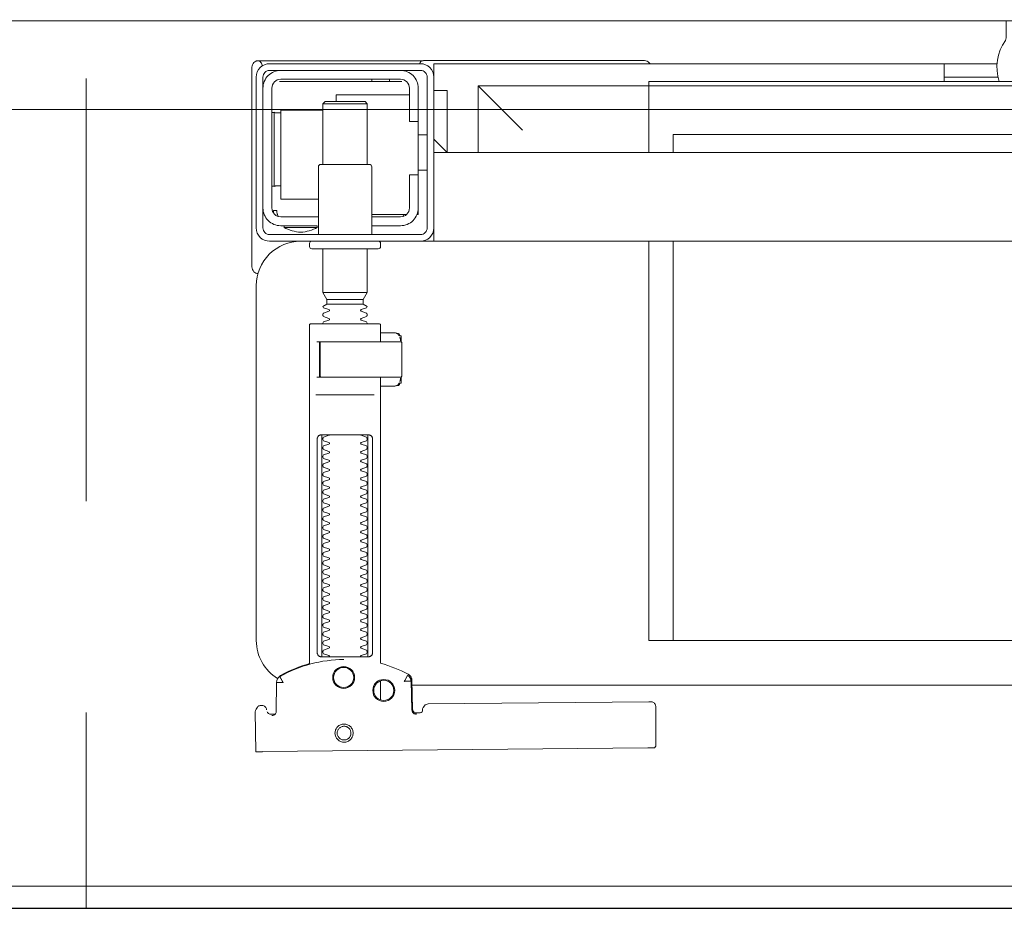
# Model space of a CAD drawing. Header units: millimetres. Extents: x 23192 to 177760, y -399809 to -79279.
# Tile 445 of 656: x 60295 to 60317, y -194641 to -194621. Entities that reach past the tile are written whole.
import ezdxf

# ---------------------------------------------------------------- set-up
doc = ezdxf.new("R2010")
doc.units = ezdxf.units.MM
doc.linetypes.add('DASHDOT', pattern=[25.4, 12.7, -6.35, 0, -6.35])
doc.linetypes.add('HIDDEN2', pattern=[4.7625, 3.175, -1.5875])
doc.layers.get('0').update_dxf_attribs({"lineweight": 0})
for name, color, linetype, lineweight in [('!! 0_ Istn-sciany', 3, 'Continuous', 30), ('!! 0_Osie', 1, 'DASHDOT', 13), ('!! 2 ZABUDOWA GK-MDF', 54, 'Continuous', 13), ('0-osie-liniA', 14, 'DASHDOT', 5)]:
    doc.layers.add(name, color=color, linetype=linetype, lineweight=lineweight)
doc.layers.add('!! 2_WYBURZENIA DO REMONTU', color=7, linetype='Continuous', lineweight=0, true_color=0x4d4d4d, plot=False)
doc.layers.add('!!_@ wypos sanit nd', color=7, linetype='Continuous', lineweight=0, plot=False)

# ---------------------------------------------------------------- blocks, each defined once
blk = doc.blocks.new('A$Cff2eaf8b')
for points in [[(0.19864, 0.08252), (0.11173, 0.08169)], [(0.20013, 0.08252), (0.20025, 0.07353)], [(0.16386, 0.07389), (0.16409, 0.07384), (0.16425, 0.07378), (0.1644, 0.07368), (0.16452, 0.07356), (0.16463, 0.07342), (0.16471, 0.07326), (0.16476, 0.07309), (0.16478, 0.07292), (0.16496, 0.06636), (0.16497, 0.06624), (0.16498, 0.06614), (0.165, 0.06604), (0.16503, 0.06594), (0.16507, 0.06584), (0.16511, 0.06575), (0.16516, 0.06566), (0.16521, 0.06557), (0.16527, 0.06549), (0.16534, 0.0654), (0.16542, 0.06533), (0.1655, 0.06526), (0.16558, 0.06519), (0.16567, 0.06513), (0.16576, 0.06508), (0.16651, 0.0647), (0.16726, 0.06433), (0.16803, 0.06399), (0.16881, 0.06367), (0.1696, 0.06337), (0.17039, 0.06309), (0.17119, 0.06284), (0.172, 0.0626), (0.172, -0.00186)], [(0.1651, 0.06653), (0.16492, 0.07312), (0.1649, 0.07329), (0.16485, 0.07345), (0.16478, 0.07361), (0.16467, 0.07374), (0.16455, 0.07386), (0.16441, 0.07396), (0.16425, 0.07403), (0.16409, 0.07408), (0.16391, 0.07409)], [(0.19757, 0.07355), (0.19749, 0.07368), (0.19738, 0.0738), (0.19726, 0.0739), (0.19713, 0.07399), (0.19698, 0.07405), (0.19683, 0.07408), (0.19667, 0.07409), (0.19577, 0.07408)], [(0.172, 0.07087), (0.172, 0.06656)], [(0.16493, 0.0675), (-0.16477, 0.0675)], [(0.17483, 0.06014), (0.17483, 0.01214)], [(0.18523, 0.01214), (0.18523, 0.06014)], [(-0.11847, -0.0325), (-0.11847, 0.0575), (0.11153, 0.0575), (0.11153, -0.0325)], [(0.10602, 0.0575), (0.10602, -0.0325)], [(0.16811, -0.00015), (0.16776, -0.00056), (0.16776, -0.00022), (0.16779, -0.00011), (0.16786, -0.00004), (0.16797, 0), (0.1681, 0.00001), (0.16822, 0.00001), (0.16841, 0.00003), (0.16887, 0.00014), (0.172, 0.00014)], [(0.16848, 0.00006), (0.16856, 0.00012), (0.16876, 0.00014)], [(0.18662, 0.00214), (0.17345, 0.00214)], [(0.16732, -0.0019), (0.16732, -0.00074), (0.16736, -0.00062), (0.16746, -0.00054), (0.16767, -0.00049)], [(0.16751, -0.00165), (0.16754, -0.00139), (0.16766, -0.00086)], [(0.17371, -0.00186), (0.18481, -0.00186), (0.18637, -0.00186)], [(0.16767, -0.01124), (0.16755, -0.01122), (0.16746, -0.01119), (0.16737, -0.01112), (0.16732, -0.01098), (0.16732, -0.00983)], [(0.16766, -0.01087), (0.16754, -0.01033), (0.16751, -0.01008)], [(0.18558, -0.00986), (0.18637, -0.00986)], [(0.172, -0.01186), (0.16887, -0.01186), (0.16841, -0.01176), (0.16831, -0.01174), (0.16819, -0.01174), (0.16806, -0.01173), (0.16794, -0.01172), (0.16783, -0.01166), (0.16776, -0.01151), (0.16776, -0.01117), (0.16811, -0.01157)], [(0.16876, -0.01186), (0.16866, -0.01186), (0.16848, -0.01178)], [(0.1759, -0.0183), (0.1841, -0.0183)], [(0.1841, -0.01936), (0.1759, -0.01936)], [(0.185, -0.02092), (0.175, -0.02092)], [(0.19962, -0.02522), (0.19976, -0.02523), (0.19987, -0.02526), (0.20001, -0.0253)], [(0.20099, -0.02671), (0.20099, -0.0717)], [(-0.16, -0.0355), (-0.16, -0.0325), (0.16, -0.0325), (0.16, -0.0355)], [(0.16, -0.0485), (0.16, -0.0365)], [(0.174, -0.0385), (0.16618, -0.0385)], [(0.167, -0.03806), (0.16693, -0.03815), (0.16687, -0.03825), (0.16681, -0.03837), (0.16675, -0.0385)], [(0.19499, -0.03806), (0.19506, -0.03814), (0.19512, -0.03823), (0.19517, -0.03833), (0.19521, -0.03842), (0.19525, -0.03853), (0.19528, -0.03863), (0.19531, -0.03874), (0.19533, -0.03885), (0.19535, -0.03896), (0.19537, -0.03907), (0.19538, -0.03917), (0.19539, -0.03927), (0.19537, -0.03937), (0.19547, -0.0394), (0.19557, -0.0394), (0.19567, -0.0394), (0.19578, -0.0394), (0.19589, -0.0394), (0.19612, -0.0394), (0.19616, -0.0393), (0.19615, -0.03919), (0.19613, -0.03907), (0.19609, -0.03894), (0.19605, -0.03882), (0.19594, -0.03861)], [(0.1635, -0.0475), (0.1635, -0.04)], [(0.186, -0.042), (0.1945, -0.042), (0.1945, -0.062), (0.185, -0.062)], [(0.19591, -0.04489), (0.19602, -0.04489), (0.19615, -0.04489), (0.19632, -0.04489), (0.1965, -0.04489)], [(0.1615, -0.0485), (0.1635, -0.0485)], [(0.175, -0.0498), (0.175, -0.06346), (0.1755, -0.06396), (0.1845, -0.06396), (0.185, -0.06346), (0.185, -0.0498)], [(0.16, -0.0555), (0.157, -0.0525), (0.16, -0.0525), (-0.16, -0.0525), (-0.157, -0.0525), (-0.16, -0.0555)], [(0.10602, -0.0525), (0.10602, -0.05658), (-0.11847, -0.05658)], [(0.11153, -0.0525), (0.11153, -0.0675), (0.15, -0.0675)], [(0.14, -0.0575), (0.15, -0.0675), (0.15, -0.0525)], [(0.16, -0.0665), (0.157, -0.0665), (0.157, -0.0525)], [(0.1615, -0.0565), (0.1635, -0.0565)], [(0.1965, -0.06151), (0.19632, -0.06151), (0.19615, -0.06151), (0.19602, -0.06151), (0.19591, -0.06151)], [(0.1655, -0.0655), (0.182, -0.0655), (0.182, -0.06396)], [(0.185, -0.06346), (0.175, -0.06346)], [(0.045, -0.0685), (0.045, -0.0725)], [(0.16721, -0.0685), (0.19466, -0.0685), (0.19478, -0.0685)], [(0.17, -0.069), (0.17, -0.0685)], [(0.174, -0.069), (0.174, -0.0685)], [(0.03283, -0.0695), (0.045, -0.0695)], [(0.16, -0.0695), (0.16, -0.0725), (0.03305, -0.0725)]]:
    blk.add_lwpolyline(points)
for points in [[(0.16424, 0.07378), (0.16327, 0.07377), (0.16304, 0.07374), (0.16282, 0.07366), (0.16262, 0.07353), (0.16265, 0.07357), (0.16258, 0.07337), (0.16257, 0.07317, -0.157432), (0.16238, 0.07258), (0.1621, 0.07218, -0.241147), (0.16129, 0.07175), (0.1115, 0.07128), (0.11133, 0.07127), (0.11119, 0.07127), (0.11107, 0.07127), (0.11094, 0.07128), (0.11078, 0.0713), (0.11062, 0.07135), (0.11047, 0.07143), (0.11033, 0.07153), (0.11022, 0.07165), (0.11012, 0.07179), (0.11005, 0.07194), (0.11001, 0.0721), (0.10999, 0.07227), (0.10995, 0.08127), (0.11022, 0.08166)], [(0.19647, 0.0744), (0.19626, 0.07438), (0.19604, 0.0743), (0.19585, 0.07417), (0.19566, 0.07396, 0.132231), (0.19551, 0.07346), (0.19546, 0.06691)], [(0.19885, 0.07212), (0.19898, 0.07212), (0.19912, 0.07213), (0.19927, 0.07216), (0.1994, 0.07222), (0.19953, 0.07229), (0.19965, 0.07238), (0.19975, 0.07248), (0.20007, 0.07294, 0.158481), (0.20025, 0.07353)], [(0.19768, 0.0731, 0.415336), (0.19869, 0.07211)], [(0.18031, 0.06175, 0.125713), (0.19466, 0.06556, 0.121439), (0.19519, 0.06605, -0.262119), (0.2, 0.0575), (0.2, -0.0225, -0.414214), (0.19, -0.0325), (0.18751, -0.0325, 0.405519), (0.188, -0.032), (0.188, -0.0313, 0.414214), (0.1875, -0.0308), (0.1725, -0.0308, 0.414214), (0.172, -0.0313), (0.172, -0.032, 0.405519), (0.17249, -0.0325, 0.001664), (0.15993, -0.0325)], [(0.172, -0.00986), (0.172, -0.01366, 0.414214), (0.1722, -0.01386), (0.18462, -0.01386), (0.1878, -0.01386, 0.414214), (0.188, -0.01366), (0.188, 0.06267), (0.18885, 0.06292), (0.18969, 0.06319), (0.19052, 0.0635), (0.19134, 0.06382), (0.19215, 0.06417), (0.19295, 0.06454), (0.19374, 0.06494), (0.19456, 0.06538), (0.19464, 0.06544), (0.19473, 0.0655), (0.19481, 0.06557), (0.19488, 0.06564), (0.19495, 0.06572), (0.19502, 0.06581)], [(0.17647, 0.01114, 0.182836), (0.17636, 0.01123), (0.17515, 0.01163, 0.050055), (0.175, 0.0119), (0.175, 0.01218, 0.050055), (0.17515, 0.01244), (0.17636, 0.01285, 0.719897), (0.17636, 0.01323), (0.17515, 0.01363, 0.050055), (0.175, 0.0139), (0.175, 0.01418, 0.050055), (0.17515, 0.01444), (0.17636, 0.01485, 0.719897), (0.17636, 0.01523), (0.17515, 0.01563, 0.050055), (0.175, 0.0159), (0.175, 0.01618, 0.050055), (0.17515, 0.01644), (0.17636, 0.01685, 0.719897), (0.17636, 0.01723), (0.17515, 0.01763, 0.050055), (0.175, 0.0179), (0.175, 0.01818, 0.050055), (0.17515, 0.01844), (0.17636, 0.01885, 0.719897), (0.17636, 0.01923), (0.17515, 0.01963, 0.050055), (0.175, 0.0199), (0.175, 0.02018, 0.050055), (0.17515, 0.02044), (0.17636, 0.02085, 0.719897), (0.17636, 0.02123), (0.17515, 0.02163, 0.050055), (0.175, 0.0219), (0.175, 0.02218, 0.050055), (0.17515, 0.02244), (0.17636, 0.02285, 0.719897), (0.17636, 0.02323), (0.17515, 0.02363, 0.050055), (0.175, 0.0239), (0.175, 0.02418, 0.050055), (0.17515, 0.02444), (0.17636, 0.02485, 0.719897), (0.17636, 0.02523), (0.17515, 0.02563, 0.050055), (0.175, 0.0259), (0.175, 0.02618, 0.050055), (0.17515, 0.02644), (0.17636, 0.02685, 0.719897), (0.17636, 0.02723), (0.17515, 0.02763, 0.050055), (0.175, 0.0279), (0.175, 0.02818, 0.050055), (0.17515, 0.02844), (0.17636, 0.02885, 0.719897), (0.17636, 0.02923), (0.17515, 0.02963, 0.050055), (0.175, 0.0299), (0.175, 0.03018, 0.050055), (0.17515, 0.03044), (0.17636, 0.03085, 0.719897), (0.17636, 0.03123), (0.17515, 0.03163, 0.050055), (0.175, 0.0319), (0.175, 0.03218, 0.050055), (0.17515, 0.03244), (0.17636, 0.03285, 0.719897), (0.17636, 0.03323), (0.17515, 0.03363, 0.050055), (0.175, 0.0339), (0.175, 0.03418, 0.050055), (0.17515, 0.03444), (0.17636, 0.03485, 0.719897), (0.17636, 0.03523), (0.17515, 0.03563, 0.050055), (0.175, 0.0359), (0.175, 0.03618, 0.050055), (0.17515, 0.03644), (0.17636, 0.03685, 0.719897), (0.17636, 0.03723), (0.17515, 0.03763, 0.050055), (0.175, 0.0379), (0.175, 0.03818, 0.050055), (0.17515, 0.03844), (0.17636, 0.03885, 0.719897), (0.17636, 0.03923), (0.17515, 0.03963, 0.050055), (0.175, 0.0399), (0.175, 0.04018, 0.050055), (0.17515, 0.04044), (0.17636, 0.04085, 0.719897), (0.17636, 0.04123), (0.17515, 0.04163, 0.050055), (0.175, 0.0419), (0.175, 0.04218, 0.050055), (0.17515, 0.04244), (0.17636, 0.04285, 0.719897), (0.17636, 0.04323), (0.17515, 0.04363, 0.050055), (0.175, 0.0439), (0.175, 0.04418, 0.050055), (0.17515, 0.04444), (0.17636, 0.04485, 0.719897), (0.17636, 0.04523), (0.17515, 0.04563, 0.050055), (0.175, 0.0459), (0.175, 0.04618, 0.050055), (0.17515, 0.04644), (0.17636, 0.04685, 0.719897), (0.17636, 0.04723), (0.17515, 0.04763, 0.050055), (0.175, 0.0479), (0.175, 0.04818, 0.050055), (0.17515, 0.04844), (0.17636, 0.04885, 0.719897), (0.17636, 0.04923), (0.17515, 0.04963, 0.050055), (0.175, 0.0499), (0.175, 0.05018, 0.050055), (0.17515, 0.05044), (0.17636, 0.05085, 0.719897), (0.17636, 0.05123), (0.17515, 0.05163, 0.050055), (0.175, 0.0519), (0.175, 0.05218, 0.050055), (0.17515, 0.05244), (0.17636, 0.05285, 0.719897), (0.17636, 0.05323), (0.17515, 0.05363, 0.050055), (0.175, 0.0539), (0.175, 0.05418, 0.050055), (0.17515, 0.05444), (0.17636, 0.05485, 0.719897), (0.17636, 0.05523), (0.17515, 0.05563, 0.050055), (0.175, 0.0559), (0.175, 0.05618, 0.050055), (0.17515, 0.05644), (0.17636, 0.05685, 0.719897), (0.17636, 0.05723), (0.17515, 0.05763, 0.050055), (0.175, 0.0579), (0.175, 0.05818, 0.050055), (0.17515, 0.05844), (0.17636, 0.05885, 0.719897), (0.17636, 0.05923), (0.17515, 0.05963, 0.050055), (0.175, 0.0599), (0.175, 0.06018, 0.050055), (0.17515, 0.06044), (0.17636, 0.06085, 0.474594), (0.17647, 0.06114)], [(0.18353, 0.06114, 0.474594), (0.18364, 0.06085), (0.18485, 0.06044, 0.050055), (0.185, 0.06018), (0.185, 0.0599, 0.050055), (0.18485, 0.05963), (0.18364, 0.05923, 0.719897), (0.18364, 0.05885), (0.18485, 0.05844, 0.050055), (0.185, 0.05818), (0.185, 0.0579, 0.050055), (0.18485, 0.05763), (0.18364, 0.05723, 0.719897), (0.18364, 0.05685), (0.18485, 0.05644, 0.050055), (0.185, 0.05618), (0.185, 0.0559, 0.050055), (0.18485, 0.05563), (0.18364, 0.05523, 0.719897), (0.18364, 0.05485), (0.18485, 0.05444, 0.050055), (0.185, 0.05418), (0.185, 0.0539, 0.050055), (0.18485, 0.05363), (0.18364, 0.05323, 0.719897), (0.18364, 0.05285), (0.18485, 0.05244, 0.050055), (0.185, 0.05218), (0.185, 0.0519, 0.050055), (0.18485, 0.05163), (0.18364, 0.05123, 0.719897), (0.18364, 0.05085), (0.18485, 0.05044, 0.050055), (0.185, 0.05018), (0.185, 0.0499, 0.050055), (0.18485, 0.04963), (0.18364, 0.04923, 0.719897), (0.18364, 0.04885), (0.18485, 0.04844, 0.050055), (0.185, 0.04818), (0.185, 0.0479, 0.050055), (0.18485, 0.04763), (0.18364, 0.04723, 0.719897), (0.18364, 0.04685), (0.18485, 0.04644, 0.050055), (0.185, 0.04618), (0.185, 0.0459, 0.050055), (0.18485, 0.04563), (0.18364, 0.04523, 0.719897), (0.18364, 0.04485), (0.18485, 0.04444, 0.050055), (0.185, 0.04418), (0.185, 0.0439, 0.050055), (0.18485, 0.04363), (0.18364, 0.04323, 0.719897), (0.18364, 0.04285), (0.18485, 0.04244, 0.050055), (0.185, 0.04218), (0.185, 0.0419, 0.050055), (0.18485, 0.04163), (0.18364, 0.04123, 0.719897), (0.18364, 0.04085), (0.18485, 0.04044, 0.050055), (0.185, 0.04018), (0.185, 0.0399, 0.050055), (0.18485, 0.03963), (0.18364, 0.03923, 0.719897), (0.18364, 0.03885), (0.18485, 0.03844, 0.050055), (0.185, 0.03818), (0.185, 0.0379, 0.050055), (0.18485, 0.03763), (0.18364, 0.03723, 0.719897), (0.18364, 0.03685), (0.18485, 0.03644, 0.050055), (0.185, 0.03618), (0.185, 0.0359, 0.050055), (0.18485, 0.03563), (0.18364, 0.03523, 0.719897), (0.18364, 0.03485), (0.18485, 0.03444, 0.050055), (0.185, 0.03418), (0.185, 0.0339, 0.050055), (0.18485, 0.03363), (0.18364, 0.03323, 0.719897), (0.18364, 0.03285), (0.18485, 0.03244, 0.050055), (0.185, 0.03218), (0.185, 0.0319, 0.050055), (0.18485, 0.03163), (0.18364, 0.03123, 0.719897), (0.18364, 0.03085), (0.18485, 0.03044, 0.050055), (0.185, 0.03018), (0.185, 0.0299, 0.050055), (0.18485, 0.02963), (0.18364, 0.02923, 0.719897), (0.18364, 0.02885), (0.18485, 0.02844, 0.050055), (0.185, 0.02818), (0.185, 0.0279, 0.050055), (0.18485, 0.02763), (0.18364, 0.02723, 0.719897), (0.18364, 0.02685), (0.18485, 0.02644, 0.050055), (0.185, 0.02618), (0.185, 0.0259, 0.050055), (0.18485, 0.02563), (0.18364, 0.02523, 0.719897), (0.18364, 0.02485), (0.18485, 0.02444, 0.050055), (0.185, 0.02418), (0.185, 0.0239, 0.050055), (0.18485, 0.02363), (0.18364, 0.02323, 0.719897), (0.18364, 0.02285), (0.18485, 0.02244, 0.050055), (0.185, 0.02218), (0.185, 0.0219, 0.050055), (0.18485, 0.02163), (0.18364, 0.02123, 0.719897), (0.18364, 0.02085), (0.18485, 0.02044, 0.050055), (0.185, 0.02018), (0.185, 0.0199, 0.050055), (0.18485, 0.01963), (0.18364, 0.01923, 0.719897), (0.18364, 0.01885), (0.18485, 0.01844, 0.050055), (0.185, 0.01818), (0.185, 0.0179, 0.050055), (0.18485, 0.01763), (0.18364, 0.01723, 0.719897), (0.18364, 0.01685), (0.18485, 0.01644, 0.050055), (0.185, 0.01618), (0.185, 0.0159, 0.050055), (0.18485, 0.01563), (0.18364, 0.01523, 0.719897), (0.18364, 0.01485), (0.18485, 0.01444, 0.050055), (0.185, 0.01418), (0.185, 0.0139, 0.050055), (0.18485, 0.01363), (0.18364, 0.01323, 0.719897), (0.18364, 0.01285), (0.18485, 0.01244, 0.050055), (0.185, 0.01218), (0.185, 0.0119, 0.050055), (0.18485, 0.01163), (0.18364, 0.01123, 0.182836), (0.18353, 0.01114)], [(0.18575, -0.00966), (0.18575, -0.00207), (0.18572, -0.00196), (0.18564, -0.00189), (0.18554, -0.00186), (0.18565, -0.00188), (0.18573, -0.00194), (0.18577, -0.00204), (0.18577, -0.00966), (0.18574, -0.00977), (0.18566, -0.00984), (0.18547, -0.00986), (0.18558, -0.00981), (0.18563, -0.00966), (0.18563, -0.00206), (0.18557, -0.00191), (0.18547, -0.00186), (0.16743, -0.00186, 0.414214), (0.16723, -0.00206), (0.16723, -0.00966, 0.414214), (0.16743, -0.00986), (0.18547, -0.00986)], [(0.18555, -0.00986, 0.414213), (0.18575, -0.00966), (0.18575, -0.00207), (0.18575, -0.00966), (0.18572, -0.00977), (0.18564, -0.00984), (0.18554, -0.00986)], [(0.175, -0.01382), (0.175, -0.01406, -0.050055), (0.17515, -0.01432), (0.17636, -0.01473, -0.719897), (0.17636, -0.01511), (0.17515, -0.01552, -0.050055), (0.175, -0.01578), (0.175, -0.01606, -0.050055), (0.17515, -0.01632), (0.17636, -0.01673, -0.719897), (0.17636, -0.01711), (0.17515, -0.01752, -0.050055), (0.175, -0.01778), (0.1759, -0.0183), (0.1759, -0.01936), (0.175, -0.02092), (0.175, -0.0308)], [(0.185, -0.01382), (0.185, -0.01406, 0.050055), (0.18485, -0.01432), (0.18364, -0.01473, 0.719897), (0.18364, -0.01511), (0.18485, -0.01552, 0.050055), (0.185, -0.01578), (0.185, -0.01606, 0.050055), (0.18485, -0.01632), (0.18364, -0.01673, 0.719897), (0.18364, -0.01711), (0.18485, -0.01752, 0.050055), (0.185, -0.01778), (0.1841, -0.0183), (0.1841, -0.01936), (0.185, -0.02092), (0.185, -0.0308)], [(0.2001, -0.02534, 0.126559), (0.19961, -0.02525)], [(0.20099, -0.02671, 0.198909), (0.20055, -0.02564, 0.091301), (0.2001, -0.02534)], [(0.174, -0.034), (0.174, -0.0493, 0.414214), (0.1745, -0.0498), (0.1855, -0.0498, 0.414214), (0.186, -0.0493), (0.186, -0.034)], [(0.19375, -0.03562, 0.119096), (0.19, -0.03454, 0.119096), (0.18625, -0.03562)], [(0.16379, -0.0385), (0.1635, -0.0385), (0.1635, -0.04, -0.414214), (0.1675, -0.036), (0.174, -0.036)], [(0.19375, -0.036), (0.19375, -0.03562), (0.18625, -0.03562), (0.18625, -0.036), (0.1945, -0.036, -0.414214), (0.1985, -0.04)], [(0.174, -0.038), (0.1675, -0.038, 0.414214), (0.1655, -0.04), (0.1655, -0.0475), (0.1635, -0.0475), (0.1635, -0.067, 0.414214), (0.1675, -0.071)], [(0.1635, -0.0595), (0.1655, -0.0595), (0.1655, -0.067, 0.414214), (0.1675, -0.069), (0.1945, -0.069, 0.414214), (0.1965, -0.067), (0.1965, -0.04, 0.414214), (0.1945, -0.038), (0.186, -0.038)], [(0.1945, -0.04497), (0.19515, -0.04496), (0.19542, -0.04496), (0.1956, -0.04496), (0.19566, -0.04496, 0.116465), (0.19589, -0.0449), (0.196, -0.04485), (0.196, -0.06155), (0.19589, -0.0615, 0.116465), (0.19566, -0.06144), (0.19542, -0.06144), (0.19515, -0.06144), (0.1945, -0.06143)], [(-0.04, -0.0685), (-0.03255, -0.0685, 0.236962), (-0.03118, -0.07775, -0.154353), (-0.031, -0.07832), (-0.031, -0.08218), (0.031, -0.08218), (0.031, -0.07832, -0.154353), (0.03118, -0.07775, 0.236962), (0.03255, -0.0685), (0.04, -0.0685)], [(0.1945, -0.071, 0.414214), (0.1985, -0.067)], [(0.11124, -0.0725), (0.11142, -0.07274), (0.11165, -0.07293), (0.11192, -0.07308), (0.1122, -0.07317), (0.1125, -0.0732), (0.1623, -0.0732, 0.326231), (0.16325, -0.0725)], [(0.1987, -0.07216, 0.000114), (0.1987, -0.07216, 0.517015), (0.20003, -0.07309), (0.19993, -0.07313), (0.19983, -0.07315), (0.19971, -0.07318), (0.19958, -0.07319), (0.19948, -0.07319), (0.19903, -0.07319), (0.19841, -0.07319), (0.19771, -0.07319), (0.16427, -0.07319), (0.16392, -0.07319), (0.16356, -0.07319), (0.16323, -0.07319), (0.16293, -0.07319), (0.16269, -0.07319), (0.16249, -0.07319), (0.16236, -0.07319)], [(0.2001, -0.07306, 0.091301), (0.20055, -0.07276, 0.198909), (0.20099, -0.0717)]]:
    blk.add_lwpolyline(points, format="xyb")
for points in [[(0.18024, 0.0763), (0.18044, 0.07631), (0.18064, 0.07634), (0.18083, 0.07639), (0.18102, 0.07646), (0.1812, 0.07655), (0.18138, 0.07665), (0.18154, 0.07677), (0.18168, 0.07691), (0.18182, 0.07706), (0.18193, 0.07722), (0.18204, 0.0774), (0.18212, 0.07758), (0.18219, 0.07777), (0.18223, 0.07796), (0.18226, 0.07816), (0.18227, 0.07836), (0.18226, 0.07857), (0.18223, 0.07876), (0.18217, 0.07896), (0.18211, 0.07915), (0.18202, 0.07933), (0.18191, 0.0795), (0.18179, 0.07966), (0.18165, 0.07981), (0.1815, 0.07994), (0.18134, 0.08006), (0.18117, 0.08016), (0.18099, 0.08024), (0.1808, 0.08031), (0.1806, 0.08036), (0.1804, 0.08038), (0.1802, 0.08039), (0.18, 0.08038), (0.1798, 0.08035), (0.17961, 0.0803), (0.17942, 0.08023), (0.17924, 0.08014), (0.17907, 0.08004), (0.17891, 0.07992), (0.17876, 0.07978), (0.17863, 0.07963), (0.17851, 0.07947), (0.17841, 0.07929), (0.17832, 0.07911), (0.17826, 0.07892), (0.17821, 0.07872), (0.17818, 0.07853), (0.17817, 0.07832), (0.17819, 0.07812), (0.17822, 0.07793), (0.17827, 0.07773), (0.17834, 0.07754), (0.17842, 0.07736), (0.17853, 0.07719), (0.17865, 0.07703), (0.17879, 0.07688), (0.17894, 0.07675), (0.1791, 0.07663), (0.17927, 0.07653), (0.17946, 0.07645), (0.17965, 0.07638), (0.17984, 0.07633), (0.18004, 0.07631)], [(0.18023, 0.07679), (0.18038, 0.0768), (0.18053, 0.07682), (0.18068, 0.07686), (0.18082, 0.07691), (0.18096, 0.07698), (0.18109, 0.07706), (0.18121, 0.07715), (0.18132, 0.07725), (0.18143, 0.07737), (0.18151, 0.07749), (0.18159, 0.07762), (0.18166, 0.07776), (0.18171, 0.0779), (0.18174, 0.07805), (0.18176, 0.0782), (0.18177, 0.07835), (0.18176, 0.0785), (0.18174, 0.07866), (0.1817, 0.0788), (0.18164, 0.07895), (0.18158, 0.07908), (0.1815, 0.07921), (0.18141, 0.07933), (0.1813, 0.07944), (0.18119, 0.07955), (0.18107, 0.07964), (0.18093, 0.07971), (0.1808, 0.07978), (0.18065, 0.07983), (0.18051, 0.07986), (0.18036, 0.07988), (0.1802, 0.07989), (0.18005, 0.07988), (0.1799, 0.07986), (0.17975, 0.07982), (0.17961, 0.07976), (0.17947, 0.0797), (0.17935, 0.07962), (0.17922, 0.07953), (0.17911, 0.07942), (0.17901, 0.07931), (0.17892, 0.07919), (0.17884, 0.07906), (0.17878, 0.07892), (0.17873, 0.07877), (0.1787, 0.07863), (0.17867, 0.07848), (0.17867, 0.07832), (0.17868, 0.07817), (0.1787, 0.07802), (0.17874, 0.07787), (0.17879, 0.07773), (0.17886, 0.07759), (0.17894, 0.07746), (0.17903, 0.07734), (0.17913, 0.07723), (0.17925, 0.07713), (0.17937, 0.07704), (0.1795, 0.07696), (0.17964, 0.0769), (0.17978, 0.07685), (0.17993, 0.07682), (0.18008, 0.07679)], [(0.16587, 0.06536), (0.16582, 0.06538), (0.16577, 0.06542), (0.16573, 0.06545), (0.16568, 0.06549), (0.16563, 0.06553), (0.16558, 0.06558), (0.16553, 0.06563), (0.16548, 0.06568), (0.16544, 0.06573), (0.1654, 0.06579), (0.16536, 0.06585), (0.16532, 0.06591), (0.16529, 0.06597), (0.16526, 0.06603), (0.16523, 0.0661), (0.16521, 0.06616), (0.16519, 0.06623), (0.16517, 0.06629), (0.16515, 0.06636), (0.16514, 0.06642), (0.16514, 0.06648), (0.16513, 0.06654), (0.16513, 0.06659), (0.16518, 0.06661), (0.16643, 0.06666), (0.16648, 0.06666), (0.16654, 0.06666), (0.16659, 0.06668), (0.16664, 0.06665), (0.16661, 0.06661), (0.16658, 0.06656), (0.16655, 0.06651), (0.16652, 0.06645), (0.16594, 0.06536)], [(0.18533, 0.06114), (0.18541, 0.06113), (0.1855, 0.06112), (0.18559, 0.06111), (0.18567, 0.06108), (0.18575, 0.06105), (0.18583, 0.06101), (0.18591, 0.06096), (0.18597, 0.0609), (0.18604, 0.06084), (0.18609, 0.06076), (0.18615, 0.06068), (0.18619, 0.06058), (0.18623, 0.06048), (0.18625, 0.06037), (0.18627, 0.06025), (0.18628, 0.06014), (0.18628, 0.01214), (0.18627, 0.01202), (0.18625, 0.01191), (0.18623, 0.0118), (0.18619, 0.01169), (0.18615, 0.0116), (0.18609, 0.01151), (0.18604, 0.01144), (0.18597, 0.01137), (0.18591, 0.01131), (0.18583, 0.01126), (0.18575, 0.01122), (0.18567, 0.01119), (0.18559, 0.01117), (0.1855, 0.01115), (0.18541, 0.01114), (0.18533, 0.01114), (0.17475, 0.01114), (0.17466, 0.01114), (0.17457, 0.01115), (0.17449, 0.01117), (0.1744, 0.01119), (0.17432, 0.01122), (0.17424, 0.01126), (0.17416, 0.01131), (0.17409, 0.01137), (0.17403, 0.01144), (0.17397, 0.01151), (0.17392, 0.0116), (0.17387, 0.01169), (0.17384, 0.0118), (0.17381, 0.01191), (0.17379, 0.01202), (0.17379, 0.01214), (0.17379, 0.06014), (0.17379, 0.06025), (0.17381, 0.06037), (0.17384, 0.06048), (0.17387, 0.06058), (0.17392, 0.06068), (0.17397, 0.06076), (0.17403, 0.06084), (0.17409, 0.0609), (0.17416, 0.06096), (0.17424, 0.06101), (0.17432, 0.06105), (0.1744, 0.06108), (0.17449, 0.06111), (0.17457, 0.06112), (0.17466, 0.06113), (0.17475, 0.06114)], [(-0.11847, -0.0685), (0.11153, -0.0685), (0.11153, -0.0675), (-0.11847, -0.0675)]]:
    blk.add_lwpolyline(points, close=True)
for points in [[(0.19546, 0.0669), (0.19546, 0.0669), (0.19546, 0.0669), (0.19546, 0.06691), (0.19546, 0.06691), (0.19546, 0.06691), (0.19546, 0.06691), (0.19546, 0.06691), (0.19546, 0.06691), (0.19546, 0.06691), (0.19546, 0.06691), (0.19546, 0.06691), (0.19546, 0.06691), (0.19546, 0.06691), (0.19546, 0.06691), (0.19546, 0.06691), (0.19546, 0.06691), (0.19546, 0.06691), (0.19546, 0.06691), (0.19546, 0.06691), (0.19546, 0.0669), (0.19546, 0.0669), (0.19546, 0.0669), (0.19546, 0.0669), (0.19546, 0.0669), (0.19546, 0.0669), (0.19546, 0.0669), (0.19546, 0.0669), (0.19546, 0.0669), (0.19546, 0.0669), (0.19546, 0.0669), (0.19546, 0.0669), (0.19546, 0.0669), (0.19546, 0.0669), (0.19546, 0.0669), (0.19546, 0.0669), (0.19545, 0.0669), (0.19545, 0.06691), (0.19545, 0.06691), (0.19545, 0.06691), (0.19545, 0.06691), (0.19545, 0.06691), (0.19545, 0.06691), (0.19545, 0.06691), (0.19545, 0.06691), (0.19544, 0.06691), (0.19544, 0.06691), (0.19544, 0.0669), (0.19544, 0.0669), (0.19544, 0.0669), (0.19543, 0.0669), (0.19543, 0.0669), (0.19543, 0.0669), (0.19543, 0.0669), (0.19543, 0.0669), (0.19543, 0.0669), (0.19543, 0.0669), (0.19542, 0.0669), (0.19542, 0.0669), (0.19542, 0.0669), (0.19542, 0.0669), (0.19542, 0.0669), (0.19541, 0.0669), (0.19541, 0.0669), (0.19541, 0.0669), (0.19541, 0.0669), (0.19541, 0.0669), (0.1954, 0.0669), (0.1954, 0.0669), (0.1954, 0.0669), (0.19539, 0.0669), (0.19539, 0.0669), (0.19539, 0.0669), (0.19537, 0.06691), (0.19537, 0.06691), (0.19537, 0.06691), (0.19536, 0.06691), (0.19536, 0.06691), (0.19535, 0.06691), (0.19535, 0.06691), (0.19534, 0.06691), (0.19534, 0.06691), (0.19533, 0.06691), (0.19533, 0.06691), (0.19532, 0.06691), (0.19532, 0.06691), (0.19531, 0.06691), (0.19531, 0.06691), (0.1953, 0.06691), (0.19529, 0.06691), (0.19529, 0.06691), (0.19528, 0.06691), (0.19527, 0.06691), (0.19527, 0.06691), (0.19526, 0.06691), (0.19525, 0.06691), (0.19524, 0.06691), (0.19523, 0.06691), (0.19523, 0.06691), (0.19522, 0.06691), (0.19521, 0.06691), (0.1952, 0.06691), (0.19519, 0.06691), (0.19518, 0.06691), (0.19517, 0.06691), (0.19516, 0.06691), (0.19515, 0.06691), (0.19514, 0.06691), (0.19513, 0.06691), (0.19512, 0.06691), (0.19511, 0.06691), (0.1951, 0.06691), (0.19509, 0.06691), (0.19508, 0.06691), (0.19507, 0.06691), (0.19506, 0.06691), (0.19505, 0.06691), (0.19504, 0.06691), (0.19503, 0.06691), (0.19502, 0.06691), (0.19501, 0.06691), (0.19499, 0.06691), (0.19498, 0.06691), (0.19497, 0.06691), (0.19496, 0.06691), (0.19495, 0.06691), (0.19494, 0.06692), (0.19492, 0.06692), (0.19491, 0.06692), (0.1949, 0.06692), (0.19489, 0.06692), (0.19487, 0.06692), (0.19486, 0.06692), (0.19485, 0.06692), (0.19484, 0.06692), (0.19482, 0.06692), (0.19481, 0.06692), (0.19469, 0.06692), (0.19464, 0.06692), (0.19459, 0.06692), (0.19456, 0.06692), (0.19453, 0.06692), (0.19451, 0.06692), (0.19448, 0.06692), (0.19445, 0.06692), (0.19443, 0.06692), (0.1944, 0.06692), (0.19438, 0.06692), (0.19435, 0.06692), (0.19433, 0.06692), (0.1943, 0.06692), (0.19428, 0.06692), (0.19427, 0.06692), (0.19425, 0.06692), (0.19423, 0.06692), (0.19422, 0.06692), (0.19421, 0.06692), (0.19419, 0.06692), (0.19418, 0.06692), (0.19418, 0.06692), (0.19417, 0.06692), (0.19416, 0.06692), (0.19416, 0.06692), (0.19415, 0.06692), (0.19415, 0.06693), (0.19414, 0.06693), (0.19414, 0.06693), (0.19413, 0.06693), (0.19413, 0.06693), (0.19412, 0.06693), (0.19412, 0.06693), (0.19411, 0.06693), (0.19411, 0.06693), (0.19411, 0.06692), (0.1941, 0.06692), (0.1941, 0.06692), (0.1941, 0.06692), (0.19409, 0.06692), (0.19409, 0.06692), (0.19409, 0.06692), (0.19408, 0.06692), (0.19408, 0.06692), (0.19408, 0.06692), (0.19407, 0.06692), (0.19407, 0.06692), (0.19406, 0.06692), (0.19406, 0.06692), (0.19406, 0.06692), (0.19406, 0.06692), (0.19405, 0.06692), (0.19405, 0.06692), (0.19405, 0.06692), (0.19405, 0.06692), (0.19404, 0.06693), (0.19404, 0.06693), (0.19404, 0.06693), (0.19403, 0.06693), (0.19403, 0.06693), (0.19402, 0.06693), (0.19402, 0.06694), (0.19402, 0.06694), (0.19401, 0.06694), (0.19401, 0.06694), (0.19401, 0.06694), (0.194, 0.06694), (0.194, 0.06694), (0.194, 0.06694), (0.194, 0.06694), (0.194, 0.06694), (0.194, 0.06694), (0.19399, 0.06694), (0.19399, 0.06694), (0.19399, 0.06694), (0.19399, 0.06694), (0.19399, 0.06694), (0.19399, 0.06694), (0.19399, 0.06694), (0.19398, 0.06694), (0.19398, 0.06694), (0.19398, 0.06694), (0.19398, 0.06693), (0.19398, 0.06693), (0.19397, 0.06693), (0.19397, 0.06693), (0.19397, 0.06693), (0.19397, 0.06693), (0.19397, 0.06692), (0.19397, 0.06692), (0.19397, 0.06692), (0.19397, 0.06692), (0.19397, 0.06692), (0.19397, 0.06691), (0.19397, 0.06691), (0.19397, 0.06691), (0.19397, 0.06691), (0.19397, 0.0669), (0.19397, 0.0669), (0.19397, 0.0669), (0.19397, 0.0669), (0.19397, 0.0669), (0.19397, 0.06689), (0.19397, 0.06689), (0.19397, 0.06689), (0.19397, 0.06689), (0.19397, 0.06689), (0.19397, 0.06688), (0.19397, 0.06688), (0.19398, 0.06688), (0.19398, 0.06688), (0.19398, 0.06688), (0.19398, 0.06687), (0.19399, 0.06687), (0.19399, 0.06687), (0.19399, 0.06687), (0.194, 0.06686), (0.194, 0.06686), (0.19401, 0.06685), (0.19401, 0.06685), (0.19401, 0.06685), (0.19402, 0.06684), (0.19402, 0.06684), (0.19402, 0.06684), (0.19402, 0.06683), (0.19403, 0.06683), (0.19403, 0.06683), (0.19403, 0.06682), (0.19403, 0.06682), (0.19403, 0.06682), (0.19403, 0.06681), (0.19403, 0.06681), (0.19404, 0.06681), (0.19404, 0.06681), (0.19404, 0.0668), (0.19404, 0.0668), (0.19404, 0.0668), (0.19404, 0.06679), (0.19405, 0.06679), (0.19405, 0.06679), (0.19405, 0.06678), (0.19405, 0.06678), (0.19405, 0.06677), (0.19406, 0.06677), (0.19406, 0.06677), (0.19406, 0.06676), (0.19406, 0.06676), (0.19407, 0.06675), (0.19407, 0.06675), (0.19407, 0.06674), (0.19408, 0.06673), (0.19408, 0.06672), (0.19409, 0.06671), (0.1941, 0.0667), (0.1941, 0.06669), (0.19411, 0.06668), (0.19412, 0.06666), (0.19414, 0.06663), (0.19416, 0.06659), (0.19418, 0.06655), (0.19419, 0.06653), (0.1942, 0.06652), (0.19421, 0.0665), (0.19422, 0.06648), (0.19423, 0.06646), (0.19433, 0.06627), (0.19434, 0.06626), (0.19435, 0.06624), (0.19436, 0.06622), (0.19437, 0.06621), (0.19438, 0.06619), (0.19439, 0.06618), (0.1944, 0.06616), (0.1944, 0.06614), (0.19441, 0.06613), (0.19442, 0.06611), (0.19443, 0.0661), (0.19444, 0.06608), (0.19445, 0.06607), (0.19445, 0.06605), (0.19446, 0.06604), (0.19447, 0.06603), (0.19448, 0.06601), (0.19448, 0.066), (0.19449, 0.06598), (0.1945, 0.06597), (0.19451, 0.06596), (0.19451, 0.06595), (0.19452, 0.06593), (0.19453, 0.06592), (0.19453, 0.06591), (0.19454, 0.0659), (0.19455, 0.06588), (0.19455, 0.06587), (0.19456, 0.06586), (0.19457, 0.06585), (0.19457, 0.06584), (0.19458, 0.06583), (0.19458, 0.06582), (0.19459, 0.06581), (0.19459, 0.0658), (0.1946, 0.06579), (0.1946, 0.06578), (0.19461, 0.06577), (0.19461, 0.06576), (0.19462, 0.06575), (0.19462, 0.06574), (0.19463, 0.06573), (0.19463, 0.06572), (0.19464, 0.06572), (0.19464, 0.06571), (0.19464, 0.0657), (0.19465, 0.06569), (0.19465, 0.06569), (0.19466, 0.06568), (0.19466, 0.06567), (0.19466, 0.06567), (0.19467, 0.06566), (0.19467, 0.06566), (0.19467, 0.06565), (0.19467, 0.06565), (0.19468, 0.06564), (0.19468, 0.06564), (0.19468, 0.06564), (0.19468, 0.06563), (0.19468, 0.06563), (0.19468, 0.06563), (0.19468, 0.06563), (0.19468, 0.06563), (0.19468, 0.06562), (0.19469, 0.06562), (0.19469, 0.06562), (0.19469, 0.06562), (0.19469, 0.06562), (0.19469, 0.06562), (0.19469, 0.06562), (0.19469, 0.06561), (0.19469, 0.06561), (0.19469, 0.06561), (0.19469, 0.06561), (0.19469, 0.06561), (0.19469, 0.06561), (0.19469, 0.06561), (0.19469, 0.06561), (0.19469, 0.06561), (0.19469, 0.06561), (0.19469, 0.06561), (0.19469, 0.06561), (0.19469, 0.06561), (0.19469, 0.06561), (0.19469, 0.06561), (0.19469, 0.06561), (0.19469, 0.0656), (0.19469, 0.0656), (0.19469, 0.0656), (0.19469, 0.0656), (0.19469, 0.0656), (0.19469, 0.0656), (0.19468, 0.0656), (0.19468, 0.0656), (0.19468, 0.0656), (0.19468, 0.0656), (0.19468, 0.0656), (0.19468, 0.0656), (0.19468, 0.0656), (0.19469, 0.0656), (0.19469, 0.0656), (0.19469, 0.0656), (0.19469, 0.0656), (0.19469, 0.0656), (0.19469, 0.0656), (0.19469, 0.0656), (0.19469, 0.0656), (0.19469, 0.0656), (0.19469, 0.0656), (0.19469, 0.0656), (0.19469, 0.0656, 0.269557)], [(0.16, -0.0695), (0.16, -0.0355, -0.414214), (0.163, -0.0325), (0.197, -0.0325, -0.414214), (0.2, -0.0355), (0.2, -0.0695, -0.414214), (0.197, -0.0725), (0.163, -0.0725, -0.414214)], [(0.1985, -0.0355), (0.1985, -0.0695, -0.414214), (0.197, -0.071), (0.163, -0.071, -0.414214), (0.1615, -0.0695), (0.1615, -0.0355, -0.414214), (0.163, -0.034), (0.197, -0.034, -0.414214)]]:
    blk.add_lwpolyline(points, format="xyb", close=True)
for centre, radius in [((0.17128, 0.06872), 0.00247), ((0.17128, 0.06871), 0.00227), ((0.18031, 0.0658), 0.00247), ((0.18031, 0.0658), 0.00227)]:
    blk.add_circle(centre, radius)
for centre, major_axis, ratio, start_param, end_param in [((0.19863, 0.08251), (0.0015, 0.00001), 0.008666, 0.000034, 1.564556), ((0.11145, 0.08128), (-0.0015, -0.00001), 0.008666, 6.276938, 6.283143), ((0.11172, 0.08167), (0.0015, 0.00001), 0.008666, 1.564549, 3.135353), ((0.16326, 0.07477), (0.00001, -0.001), 0.006244, 0, 0.008667), ((0.19846, 0.074), (-0.000892, -0.000453), 0.001081, 6.273741, 6.283185), ((0.19875, 0.07351), (0.0015, 0.00002), 0.011557, 6.27692, 6.283202), ((0.19868, 0.07311), (-0.001, -0.00001), 0.00236, 6.276941, 6.283185), ((0.19849, 0.07212), (0.000501, 0.000005), 0.008666, 5.12776, 5.491123), ((0.19868, 0.07311), (0.000013, -0.001), 0.403131, 6.273715, 6.283185), ((0.19883, 0.07312), (0.000018, -0.001), 0.702652, 6.271005, 6.283185), ((0.17484, 0.06014), (0, 0.001), 0.006244, 0, 1.570796), ((0.18031, 0.06225), (0.000005, -0.0005), 0.006244, 0, 0.008667), ((0.18524, 0.06014), (0, -0.001), 0.006244, 3.141593, 4.712389), ((0.17484, 0.01214), (0, -0.001), 0.006244, 4.712389, 6.283185), ((0.18524, 0.01214), (0, -0.001), 0.006244, 4.712389, 6.283185), ((0.16768, -0.00069), (-0.000013, 0.0002), 0.199357, 6.276703, 6.276744), ((0.16768, -0.01104), (-0.000013, -0.0002), 0.199357, 0.006339, 0.00638)]:
    blk.add_ellipse(centre, major_axis=major_axis, ratio=ratio, start_param=start_param, end_param=end_param)
blk = doc.blocks.new('BLOK OSI')
at = {"layer": '0-osie-liniA', "ltscale": 5}
blk.add_lwpolyline([(48639.25763, -194702.0883), (55442.2848, -194702.0883)], dxfattribs=at)

msp = doc.modelspace()

# ---------------------------------------------------------------- linework, layer by layer
at = {"layer": '!! 0_ Istn-sciany'}
msp.add_lwpolyline([(60216.56735, -194641.12813), (60472.56735, -194641.12813)], dxfattribs=at)
at = {"layer": '!! 2 ZABUDOWA GK-MDF'}
for points in [[(60270.56735, -194621.12813), (60370.56735, -194621.12813)], [(60270.56735, -194623.12813), (60370.56735, -194623.12813)]]:
    msp.add_lwpolyline(points, dxfattribs=at)
at = {"layer": '!! 2_WYBURZENIA DO REMONTU', "linetype": 'HIDDEN2', "ltscale": 3}
msp.add_lwpolyline([(60296.73402, -194508.12813), (60296.73402, -194641.12813)], dxfattribs=at)

# ---------------------------------------------------------------- block references
at = {"layer": '!! 0_Osie'}
msp.add_blockref('BLOK OSI', (8819.85593, 61.46017), dxfattribs=at)
at = {"layer": '!!_@ wypos sanit nd', "xscale": 100, "yscale": 100, "zscale": 100, "rotation": 180}
msp.add_blockref('A$Cff2eaf8b', (60320.56716, -194629.34613), dxfattribs=at)

doc.saveas('drawing.dxf')
